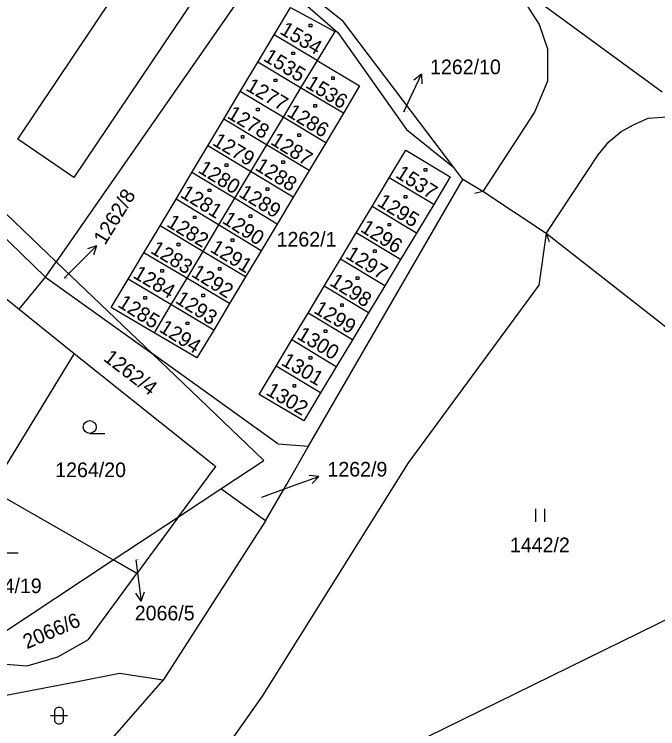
# Model space of a CAD drawing. Extents: x -795483 to -789093, y -1112258 to -1108741.
# Drawn here: x -792400.7 to -792326, y -1110090.9 to -1110007.9 of the extents above; entities that cross this region are included whole.
import ezdxf

# ---------------------------------------------------------------- set-up
doc = ezdxf.new("R2010")
doc.units = 0
for name, color, linetype in [('Komunikace', 7, 'Continuous'), ('Popis vodovodních řadů', 7, 'Continuous'), ('Vrstva 1', 7, 'Continuous'), ('Vrstva 14', 7, 'Continuous'), ('Vrstva 15', 7, 'Continuous'), ('Vrstva 16', 7, 'Continuous'), ('Vrstva 2', 7, 'Continuous'), ('Vrstva 23', 7, 'Continuous'), ('Vrstva 25', 7, 'Continuous')]:
    doc.layers.add(name, color=color, linetype=linetype)

msp = doc.modelspace()

# ---------------------------------------------------------------- linework, layer by layer
at = {"layer": 'Komunikace'}
for p, q in [((-792355.49, -1110019.27), (-792354.72, -1110017.61)), ((-792394.96, -1110038.6), (-792393.32, -1110036.96)), ((-792372.01, -1110064.03), (-792368.19, -1110062.66)), ((-792386.61, -1110071.31), (-792386.38, -1110073.13))]:
    msp.add_line(p, q, dxfattribs=at)
at = {"layer": 'Popis vodovodních řadů'}
for p, q in [((-792346.31, -1110028.51), (-792347.269, -1110028.755)), ((-792338.95, -1110033.41), (-792338.636, -1110034.348))]:
    msp.add_line(p, q, dxfattribs=at)
at = {"layer": 'Vrstva 1'}
for p, q in [((-792376.96, -1110001.77), (-792393.81, -1110026.88)), ((-792371.41, -1110001.5), (-792362.62, -1110008.67)), ((-792400.35, -1110022.45), (-792387.11, -1110002.67)), ((-792372, -1110002.35), (-792395.89, -1110036.68)), ((-792372, -1110002.35), (-792363.15, -1110010.05)), ((-792342.46, -1110004.5), (-792325.49, -1110016.94)), ((-792370.56, -1110010.32), (-792368.66, -1110007.16)), ((-792368.66, -1110007.16), (-792363.52, -1110009.95)), ((-792349.7, -1110025.75), (-792362.62, -1110008.67)), ((-792372.45, -1110013.49), (-792370.56, -1110010.32)), ((-792365.56, -1110013.31), (-792370.56, -1110010.32)), ((-792363.52, -1110009.95), (-792365.56, -1110013.31)), ((-792363.15, -1110010.05), (-792355.19, -1110021.33)), ((-792374.49, -1110016.89), (-792372.45, -1110013.49)), ((-792367.49, -1110016.46), (-792372.45, -1110013.49)), ((-792365.56, -1110013.31), (-792367.49, -1110016.46)), ((-792365.56, -1110013.31), (-792360.63, -1110016.26)), ((-792360.63, -1110016.26), (-792362.52, -1110019.42)), ((-792376.42, -1110020.12), (-792374.49, -1110016.89)), ((-792369.52, -1110019.87), (-792374.49, -1110016.89)), ((-792367.49, -1110016.46), (-792369.52, -1110019.87)), ((-792362.52, -1110019.42), (-792367.49, -1110016.46)), ((-792417.45, -1110018.77), (-792397.13, -1110038.47)), ((-792362.52, -1110019.42), (-792364.56, -1110022.85)), ((-792378.28, -1110023.23), (-792376.42, -1110020.12)), ((-792371.46, -1110023.11), (-792376.42, -1110020.12)), ((-792369.52, -1110019.87), (-792371.46, -1110023.11)), ((-792364.56, -1110022.85), (-792369.52, -1110019.87)), ((-792355.19, -1110021.33), (-792349.7, -1110025.75)), ((-792393.81, -1110026.88), (-792400.35, -1110022.45)), ((-792364.56, -1110022.85), (-792366.5, -1110026.09)), ((-792380.12, -1110026.31), (-792378.28, -1110023.23)), ((-792373.31, -1110026.21), (-792378.28, -1110023.23)), ((-792371.46, -1110023.11), (-792373.31, -1110026.21)), ((-792366.5, -1110026.09), (-792371.46, -1110023.11)), ((-792357.19, -1110026.94), (-792355.27, -1110023.73)), ((-792355.27, -1110023.73), (-792350.11, -1110026.83)), ((-792406.84, -1110026.2), (-792395.89, -1110036.68)), ((-792373.31, -1110026.21), (-792375.17, -1110029.3)), ((-792368.35, -1110029.2), (-792373.31, -1110026.21)), ((-792366.5, -1110026.09), (-792368.35, -1110029.2)), ((-792348.65, -1110027.13), (-792349.7, -1110025.75)), ((-792381.96, -1110029.41), (-792380.12, -1110026.31)), ((-792375.17, -1110029.3), (-792380.12, -1110026.31)), ((-792359.18, -1110030.26), (-792357.19, -1110026.94)), ((-792352.03, -1110030.03), (-792357.19, -1110026.94)), ((-792350.11, -1110026.83), (-792352.03, -1110030.03)), ((-792366.56, -1110058.13), (-792348.65, -1110027.13)), ((-792346.31, -1110028.51), (-792348.65, -1110027.13)), ((-792338.95, -1110033.41), (-792346.31, -1110028.51)), ((-792383.82, -1110032.52), (-792381.96, -1110029.41)), ((-792377.02, -1110032.4), (-792381.96, -1110029.41)), ((-792375.17, -1110029.3), (-792377.02, -1110032.4)), ((-792370.22, -1110032.3), (-792375.17, -1110029.3)), ((-792368.35, -1110029.2), (-792370.22, -1110032.3)), ((-792361.02, -1110033.32), (-792359.18, -1110030.26)), ((-792354.02, -1110033.35), (-792359.18, -1110030.26)), ((-792352.03, -1110030.03), (-792354.02, -1110033.35)), ((-792385.69, -1110035.64), (-792383.82, -1110032.52)), ((-792378.85, -1110035.49), (-792383.82, -1110032.52)), ((-792377.02, -1110032.4), (-792378.85, -1110035.49)), ((-792372.07, -1110035.4), (-792377.02, -1110032.4)), ((-792370.22, -1110032.3), (-792372.07, -1110035.4)), ((-792362.86, -1110036.39), (-792361.02, -1110033.32)), ((-792355.87, -1110036.42), (-792361.02, -1110033.32)), ((-792354.02, -1110033.35), (-792355.87, -1110036.42)), ((-792338.95, -1110033.41), (-792339.81, -1110039.39)), ((-792294.56, -1110068.22), (-792338.95, -1110033.41)), ((-792372.07, -1110035.4), (-792373.89, -1110038.45)), ((-792387.5, -1110038.69), (-792385.69, -1110035.64)), ((-792380.71, -1110038.59), (-792385.69, -1110035.64)), ((-792378.85, -1110035.49), (-792380.71, -1110038.59)), ((-792373.89, -1110038.45), (-792378.85, -1110035.49)), ((-792397.13, -1110038.47), (-792395.89, -1110036.68)), ((-792395.89, -1110036.68), (-792384.74, -1110047.36)), ((-792364.75, -1110039.53), (-792362.86, -1110036.39)), ((-792357.7, -1110039.49), (-792362.86, -1110036.39)), ((-792355.87, -1110036.42), (-792357.7, -1110039.49)), ((-792400.17, -1110042.18), (-792397.13, -1110038.47)), ((-792397.13, -1110038.47), (-792384.74, -1110047.36)), ((-792389.48, -1110041.99), (-792387.5, -1110038.69)), ((-792382.55, -1110041.66), (-792387.5, -1110038.69)), ((-792380.71, -1110038.59), (-792382.55, -1110041.66)), ((-792375.75, -1110041.54), (-792380.71, -1110038.59)), ((-792373.89, -1110038.45), (-792375.75, -1110041.54)), ((-792366.61, -1110042.65), (-792364.75, -1110039.53)), ((-792359.6, -1110042.63), (-792364.75, -1110039.53)), ((-792357.7, -1110039.49), (-792359.6, -1110042.63)), ((-792339.81, -1110039.39), (-792354.99, -1110060.04)), ((-792402.24, -1110040.51), (-792400.17, -1110042.18)), ((-792384.51, -1110044.95), (-792389.48, -1110041.99)), ((-792382.55, -1110041.66), (-792384.51, -1110044.95)), ((-792377.58, -1110044.63), (-792382.55, -1110041.66)), ((-792375.75, -1110041.54), (-792377.58, -1110044.63)), ((-792400.17, -1110042.18), (-792393.78, -1110047.34)), ((-792368.49, -1110045.77), (-792366.61, -1110042.65)), ((-792361.47, -1110045.75), (-792366.61, -1110042.65)), ((-792359.6, -1110042.63), (-792361.47, -1110045.75)), ((-792379.54, -1110047.86), (-792384.51, -1110044.95)), ((-792377.58, -1110044.63), (-792379.54, -1110047.86)), ((-792370.31, -1110048.8), (-792368.49, -1110045.77)), ((-792363.35, -1110048.88), (-792368.49, -1110045.77)), ((-792361.47, -1110045.75), (-792363.35, -1110048.88)), ((-792393.78, -1110047.34), (-792403.48, -1110063.18)), ((-792393.78, -1110047.34), (-792377.35, -1110060.46)), ((-792384.74, -1110047.36), (-792372.82, -1110058.78)), ((-792371.12, -1110057.13), (-792384.74, -1110047.36)), ((-792372.3, -1110052.11), (-792370.31, -1110048.8)), ((-792365.16, -1110051.91), (-792370.31, -1110048.8)), ((-792363.35, -1110048.88), (-792365.16, -1110051.91)), ((-792365.16, -1110051.91), (-792367.12, -1110055.16)), ((-792367.12, -1110055.16), (-792372.3, -1110052.11)), ((-792370.15, -1110057.83), (-792371.12, -1110057.13)), ((-792370.15, -1110057.83), (-792366.56, -1110058.13)), ((-792369.1, -1110062.53), (-792366.56, -1110058.13)), ((-792372.82, -1110058.78), (-792371.77, -1110059.78)), ((-792376.76, -1110063.08), (-792371.77, -1110059.78)), ((-792354.99, -1110060.04), (-792371.97, -1110087.16)), ((-792381.67, -1110066.32), (-792377.35, -1110060.46)), ((-792371.56, -1110066.79), (-792369.1, -1110062.53)), ((-792403.48, -1110063.18), (-792389.25, -1110071.33)), ((-792381.67, -1110066.32), (-792376.76, -1110063.08)), ((-792371.56, -1110066.79), (-792376.76, -1110063.08)), ((-792389.25, -1110071.33), (-792381.67, -1110066.32)), ((-792381.67, -1110066.32), (-792386.51, -1110072.9)), ((-792371.56, -1110066.79), (-792383.46, -1110085.31)), ((-792309.21, -1110070.53), (-792356.78, -1110093.85)), ((-792403.13, -1110080.51), (-792389.25, -1110071.33)), ((-792386.51, -1110072.9), (-792389.25, -1110071.33)), ((-792390.89, -1110078.89), (-792386.51, -1110072.9)), ((-792392.12, -1110080.57), (-792390.89, -1110078.89)), ((-792395.68, -1110082.59), (-792392.12, -1110080.57)), ((-792399.26, -1110083.63), (-792395.68, -1110082.59)), ((-792402.76, -1110083.38), (-792399.26, -1110083.63)), ((-792388.52, -1110084.53), (-792393.61, -1110085.52)), ((-792383.46, -1110085.31), (-792388.52, -1110084.53)), ((-792393.61, -1110085.52), (-792407.68, -1110088.25)), ((-792394.85, -1110098.34), (-792383.46, -1110085.31)), ((-792371.97, -1110087.16), (-792376.65, -1110093.83))]:
    msp.add_line(p, q, dxfattribs=at)
at = {"layer": 'Vrstva 16'}
for p, q in [((-792354.72, -1110017.61), (-792353.453, -1110014.89)), ((-792353.453, -1110014.89), (-792354.328, -1110015.585)), ((-792353.453, -1110014.89), (-792353.422, -1110016.008)), ((-792393.32, -1110036.96), (-792391.198, -1110034.838)), ((-792391.198, -1110034.838), (-792392.259, -1110035.192)), ((-792391.198, -1110034.838), (-792391.552, -1110035.899)), ((-792368.19, -1110062.66), (-792365.367, -1110061.644)), ((-792365.367, -1110061.644), (-792366.477, -1110061.512)), ((-792365.367, -1110061.644), (-792366.138, -1110062.453)), ((-792386.38, -1110073.13), (-792386.007, -1110076.106)), ((-792386.007, -1110076.106), (-792386.628, -1110075.176)), ((-792386.007, -1110076.106), (-792385.635, -1110075.052))]:
    msp.add_line(p, q, dxfattribs=at)
at = {"layer": 'Vrstva 2'}
for p, q in [((-792341.19, -1110006.95), (-792339.76, -1110009.11)), ((-792339.76, -1110009.11), (-792338.8, -1110011.94)), ((-792338.8, -1110011.94), (-792338.83, -1110015.69)), ((-792338.83, -1110015.69), (-792340.33, -1110019.29)), ((-792340.33, -1110019.29), (-792346.31, -1110028.51)), ((-792328.74, -1110020.72), (-792327.1, -1110020)), ((-792327.1, -1110020), (-792324.91, -1110019.85)), ((-792330.26, -1110021.57), (-792328.74, -1110020.72)), ((-792331.69, -1110022.77), (-792330.26, -1110021.57)), ((-792332.92, -1110024.26), (-792331.69, -1110022.77)), ((-792338.95, -1110033.41), (-792332.92, -1110024.26))]:
    msp.add_line(p, q, dxfattribs=at)
at = {"layer": 'Vrstva 23'}
for p, q in [((-792391.98, -1110056.64), (-792390.23, -1110056.64)), ((-792340.15, -1110066.91), (-792340.15, -1110065.41)), ((-792339.15, -1110065.41), (-792339.15, -1110066.91)), ((-792402.03, -1110070.5), (-792400.28, -1110070.5)), ((-792395.95, -1110088.62), (-792395.85, -1110088.52)), ((-792395.85, -1110088.52), (-792395.65, -1110088.42)), ((-792395.65, -1110088.42), (-792395.45, -1110088.42)), ((-792395.45, -1110088.42), (-792395.25, -1110088.52)), ((-792395.25, -1110088.52), (-792395.15, -1110088.62)), ((-792396.05, -1110088.82), (-792395.95, -1110088.62)), ((-792396.05, -1110090.02), (-792396.05, -1110088.82)), ((-792395.15, -1110088.62), (-792395.05, -1110088.82)), ((-792395.05, -1110088.82), (-792395.05, -1110090.02)), ((-792396.55, -1110089.42), (-792394.55, -1110089.42)), ((-792395.95, -1110090.22), (-792396.05, -1110090.02)), ((-792395.05, -1110090.02), (-792395.15, -1110090.22)), ((-792395.85, -1110090.32), (-792395.95, -1110090.22)), ((-792395.65, -1110090.42), (-792395.85, -1110090.32)), ((-792395.45, -1110090.42), (-792395.65, -1110090.42)), ((-792395.25, -1110090.32), (-792395.45, -1110090.42)), ((-792395.15, -1110090.22), (-792395.25, -1110090.32))]:
    msp.add_line(p, q, dxfattribs=at)
msp.add_circle((-792391.98, -1110055.89), 0.75, dxfattribs=at)
at = {"layer": 'Vrstva 25'}
for p, q in [((-792366.5, -1110009.09), (-792366.2, -1110009.09)), ((-792366.5, -1110009.39), (-792366.5, -1110009.09)), ((-792366.2, -1110009.39), (-792366.5, -1110009.39)), ((-792366.2, -1110009.09), (-792366.2, -1110009.39)), ((-792368.5, -1110012.32), (-792368.2, -1110012.32)), ((-792368.5, -1110012.62), (-792368.5, -1110012.32)), ((-792368.2, -1110012.62), (-792368.5, -1110012.62)), ((-792368.2, -1110012.32), (-792368.2, -1110012.62)), ((-792370.56, -1110015.46), (-792370.26, -1110015.46)), ((-792370.56, -1110015.76), (-792370.56, -1110015.46)), ((-792370.26, -1110015.46), (-792370.26, -1110015.76)), ((-792363.88, -1110015.21), (-792363.58, -1110015.21)), ((-792363.88, -1110015.51), (-792363.88, -1110015.21)), ((-792363.58, -1110015.21), (-792363.58, -1110015.51)), ((-792370.26, -1110015.76), (-792370.56, -1110015.76)), ((-792363.58, -1110015.51), (-792363.88, -1110015.51)), ((-792365.94, -1110018.41), (-792365.64, -1110018.41)), ((-792365.94, -1110018.71), (-792365.94, -1110018.41)), ((-792365.64, -1110018.71), (-792365.94, -1110018.71)), ((-792365.64, -1110018.41), (-792365.64, -1110018.71)), ((-792372.6, -1110018.85), (-792372.3, -1110018.85)), ((-792372.6, -1110019.15), (-792372.6, -1110018.85)), ((-792372.3, -1110019.15), (-792372.6, -1110019.15)), ((-792372.3, -1110018.85), (-792372.3, -1110019.15)), ((-792374.37, -1110022.02), (-792374.07, -1110022.02)), ((-792374.37, -1110022.32), (-792374.37, -1110022.02)), ((-792374.07, -1110022.02), (-792374.07, -1110022.32)), ((-792367.82, -1110021.84), (-792367.52, -1110021.84)), ((-792367.82, -1110022.14), (-792367.82, -1110021.84)), ((-792367.52, -1110021.84), (-792367.52, -1110022.14)), ((-792374.07, -1110022.32), (-792374.37, -1110022.32)), ((-792367.52, -1110022.14), (-792367.82, -1110022.14)), ((-792376.25, -1110025.31), (-792375.95, -1110025.31)), ((-792376.25, -1110025.61), (-792376.25, -1110025.31)), ((-792375.95, -1110025.31), (-792375.95, -1110025.61)), ((-792369.65, -1110024.95), (-792369.35, -1110024.95)), ((-792369.65, -1110025.25), (-792369.65, -1110024.95)), ((-792369.35, -1110025.25), (-792369.65, -1110025.25)), ((-792369.35, -1110024.95), (-792369.35, -1110025.25)), ((-792375.95, -1110025.61), (-792376.25, -1110025.61)), ((-792353.14, -1110025.86), (-792352.84, -1110025.86)), ((-792353.14, -1110026.16), (-792353.14, -1110025.86)), ((-792352.84, -1110026.16), (-792353.14, -1110026.16)), ((-792352.84, -1110025.86), (-792352.84, -1110026.16)), ((-792378.22, -1110028.24), (-792377.92, -1110028.24)), ((-792378.22, -1110028.54), (-792378.22, -1110028.24)), ((-792377.92, -1110028.54), (-792378.22, -1110028.54)), ((-792377.92, -1110028.24), (-792377.92, -1110028.54)), ((-792371.48, -1110028.11), (-792371.18, -1110028.11)), ((-792371.48, -1110028.41), (-792371.48, -1110028.11)), ((-792371.18, -1110028.41), (-792371.48, -1110028.41)), ((-792371.18, -1110028.11), (-792371.18, -1110028.41)), ((-792355.45, -1110028.99), (-792355.15, -1110028.99)), ((-792355.45, -1110029.29), (-792355.45, -1110028.99)), ((-792355.15, -1110029.29), (-792355.45, -1110029.29)), ((-792355.15, -1110028.99), (-792355.15, -1110029.29)), ((-792373.47, -1110031.24), (-792373.17, -1110031.24)), ((-792373.47, -1110031.54), (-792373.47, -1110031.24)), ((-792373.17, -1110031.24), (-792373.17, -1110031.54)), ((-792379.94, -1110031.37), (-792379.64, -1110031.37)), ((-792379.94, -1110031.67), (-792379.94, -1110031.37)), ((-792379.64, -1110031.67), (-792379.94, -1110031.67)), ((-792379.64, -1110031.37), (-792379.64, -1110031.67)), ((-792373.17, -1110031.54), (-792373.47, -1110031.54)), ((-792357.33, -1110032.23), (-792357.03, -1110032.23)), ((-792357.33, -1110032.53), (-792357.33, -1110032.23)), ((-792357.03, -1110032.53), (-792357.33, -1110032.53)), ((-792357.03, -1110032.23), (-792357.03, -1110032.53)), ((-792381.83, -1110034.54), (-792381.53, -1110034.54)), ((-792381.83, -1110034.84), (-792381.83, -1110034.54)), ((-792381.53, -1110034.54), (-792381.53, -1110034.84)), ((-792375.54, -1110034.04), (-792375.24, -1110034.04)), ((-792375.54, -1110034.34), (-792375.54, -1110034.04)), ((-792375.24, -1110034.34), (-792375.54, -1110034.34)), ((-792375.24, -1110034.04), (-792375.24, -1110034.34)), ((-792381.53, -1110034.84), (-792381.83, -1110034.84)), ((-792359.03, -1110035.3), (-792358.73, -1110035.3)), ((-792359.03, -1110035.6), (-792359.03, -1110035.3)), ((-792358.73, -1110035.3), (-792358.73, -1110035.6)), ((-792358.73, -1110035.6), (-792359.03, -1110035.6)), ((-792383.71, -1110037.59), (-792383.41, -1110037.59)), ((-792383.71, -1110037.89), (-792383.71, -1110037.59)), ((-792383.41, -1110037.89), (-792383.71, -1110037.89)), ((-792383.41, -1110037.59), (-792383.41, -1110037.89)), ((-792377.04, -1110037.37), (-792376.74, -1110037.37)), ((-792377.04, -1110037.67), (-792377.04, -1110037.37)), ((-792376.74, -1110037.67), (-792377.04, -1110037.67)), ((-792376.74, -1110037.37), (-792376.74, -1110037.67)), ((-792361.04, -1110038.43), (-792360.74, -1110038.43)), ((-792361.04, -1110038.73), (-792361.04, -1110038.43)), ((-792360.74, -1110038.73), (-792361.04, -1110038.73)), ((-792360.74, -1110038.43), (-792360.74, -1110038.73)), ((-792385.7, -1110040.73), (-792385.4, -1110040.73)), ((-792385.7, -1110041.03), (-792385.7, -1110040.73)), ((-792385.4, -1110041.03), (-792385.7, -1110041.03)), ((-792385.4, -1110040.73), (-792385.4, -1110041.03)), ((-792378.97, -1110040.46), (-792378.67, -1110040.46)), ((-792378.97, -1110040.76), (-792378.97, -1110040.46)), ((-792378.67, -1110040.76), (-792378.97, -1110040.76)), ((-792378.67, -1110040.46), (-792378.67, -1110040.76)), ((-792362.83, -1110041.57), (-792362.53, -1110041.57)), ((-792362.83, -1110041.87), (-792362.83, -1110041.57)), ((-792362.53, -1110041.87), (-792362.83, -1110041.87)), ((-792362.53, -1110041.57), (-792362.53, -1110041.87)), ((-792380.77, -1110043.69), (-792380.47, -1110043.69)), ((-792380.77, -1110043.99), (-792380.77, -1110043.69)), ((-792380.47, -1110043.69), (-792380.47, -1110043.99)), ((-792380.47, -1110043.99), (-792380.77, -1110043.99)), ((-792364.74, -1110044.59), (-792364.44, -1110044.59)), ((-792364.74, -1110044.89), (-792364.74, -1110044.59)), ((-792364.44, -1110044.89), (-792364.74, -1110044.89)), ((-792364.44, -1110044.59), (-792364.44, -1110044.89)), ((-792366.49, -1110047.69), (-792366.19, -1110047.69)), ((-792366.49, -1110047.99), (-792366.49, -1110047.69)), ((-792366.19, -1110047.69), (-792366.19, -1110047.99)), ((-792366.19, -1110047.99), (-792366.49, -1110047.99)), ((-792368.37, -1110050.94), (-792368.07, -1110050.94)), ((-792368.37, -1110051.24), (-792368.37, -1110050.94)), ((-792368.07, -1110050.94), (-792368.07, -1110051.24)), ((-792368.07, -1110051.24), (-792368.37, -1110051.24))]:
    msp.add_line(p, q, dxfattribs=at)

# ---------------------------------------------------------------- texts
at = {"layer": 'Vrstva 14'}
for s, height, p in [('1262/10', 0.1, (-792355.49, -1110019.27)), ('1262/1', 1.7, (-792370.276, -1110034.92)), ('1262/8', 0.1, (-792394.96, -1110038.6)), ('1264/20', 1.7, (-792395.99, -1110061.71)), ('1262/9', 0.1, (-792372.01, -1110064.03)), ('1442/2', 1.7, (-792343.174, -1110070.44)), ('2066/5', 0.1, (-792386.61, -1110071.31)), ('1264/19', 1.7, (-792405.78, -1110075.19))]:
    msp.add_text(s, height=height, dxfattribs=at).set_placement(p)
for s, rotation, p in [('1262/4', 322.51932, (-792390.497, -1110048.088)), ('2066/6', 23.41161, (-792399.29, -1110081.72))]:
    msp.add_text(s, height=1.7, rotation=rotation, dxfattribs=at).set_placement(p)
at = {"layer": 'Vrstva 15'}
for s, rotation, p in [('1534', 329.19768, (-792370.015, -1110010.125)), ('1535', 328.64769, (-792371.916, -1110013.252)), ('1536', 328.63968, (-792367.022, -1110016.36)), ('1277', 329.63265, (-792373.968, -1110016.692)), ('1278', 329.45274, (-792376.135, -1110019.904)), ('1286', 328.53348, (-792369.191, -1110019.675)), ('1279', 329.23962, (-792377.837, -1110023.054)), ('1287', 328.0581, (-792371.09, -1110022.956)), ('1280', 328.23819, (-792379.504, -1110026.239)), ('1288', 328.18617, (-792372.895, -1110025.932)), ('1537', 327.45546, (-792356.573, -1110026.792)), ('1289', 328.5576, (-792374.772, -1110029.046)), ('1281', 328.33152, (-792381.566, -1110029.096)), ('1295', 328.1904, (-792358.693, -1110030.092)), ('1290', 327.1833, (-792376.685, -1110032.116)), ('1282', 328.74165, (-792383.169, -1110032.494)), ('1296', 327.93264, (-792360.643, -1110033.1)), ('1283', 328.82202, (-792385.038, -1110035.587)), ('1291', 328.71384, (-792378.112, -1110035.45)), ('1297', 328.30263, (-792362.374, -1110036.196)), ('1284', 329.23494, (-792387.067, -1110038.466)), ('1292', 327.92796, (-792380.286, -1110038.311)), ('1298', 327.60378, (-792364.218, -1110039.338)), ('1293', 327.4695, (-792382.141, -1110041.381)), ('1285', 327.60108, (-792388.841, -1110041.829)), ('1299', 329.37588, (-792366.069, -1110042.559)), ('1294', 327.67668, (-792384.036, -1110044.723)), ('1300', 329.04639, (-792368.03, -1110045.556)), ('1301', 329.71887, (-792369.852, -1110048.613)), ('1302', 329.3262, (-792371.628, -1110052.052))]:
    msp.add_text(s, height=1.7, rotation=rotation, dxfattribs=at).set_placement(p)
at = {"layer": 'Vrstva 16'}
for s, p in [('1262/10', (-792352.45, -1110014.89)), ('1262/9', (-792364.37, -1110061.64)), ('2066/5', (-792386.75, -1110078.35))]:
    msp.add_text(s, height=1.7, dxfattribs=at).set_placement(p)
msp.add_text('1262/8', height=1.7, rotation=58.64814, dxfattribs=at).set_placement((-792390.2, -1110034.84))

doc.saveas('drawing.dxf')
